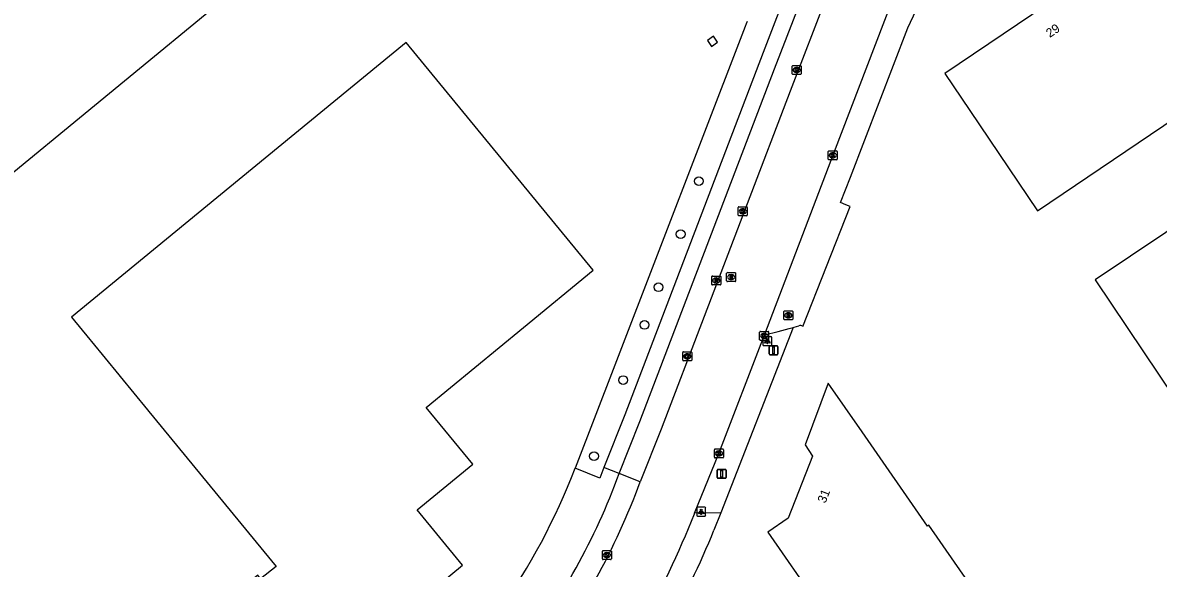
# Model space of a CAD drawing. Extents: x 156651 to 158072, y 387631 to 388990.
# Drawn here: x 157235.7 to 157362.3, y 387811.6 to 387872.4 of the extents above; entities that cross this region are included whole.
import ezdxf

# ---------------------------------------------------------------- set-up
doc = ezdxf.new("R2010")
doc.units = 0
for name, color, linetype in [('IMGEO_Boom', 7, 'Continuous'), ('IMGEO_Brandkraan', 7, 'Continuous'), ('IMGEO_Groenvoorziening', 7, 'Continuous'), ('IMGEO_Hek', 7, 'Continuous'), ('IMGEO_Hoogspanningsmast', 7, 'Continuous'), ('IMGEO_Kolk', 7, 'Continuous'), ('IMGEO_Lichtpunt', 7, 'Continuous'), ('IMGEO_Pand', 7, 'Continuous'), ('IMGEO_Pand_nummerreeks', 7, 'Continuous'), ('IMGEO_Rijbaan_lokaal_gesloten', 7, 'Continuous'), ('IMGEO_Rioolput', 7, 'Continuous'), ('IMGEO_Verkeersbordpaal', 7, 'Continuous'), ('IMGEO_Voetpad_open', 7, 'Continuous')]:
    doc.layers.add(name, color=color, linetype=linetype)

msp = doc.modelspace()

# ---------------------------------------------------------------- linework, layer by layer
at = {"layer": 'IMGEO_Boom'}
for centre in [(157311.09, 387854.71), (157309.07, 387848.81), (157306.6, 387842.89), (157305.04, 387838.69), (157302.66, 387832.54), (157299.41, 387824.06)]:
    msp.add_circle(centre, 0.489, dxfattribs=at)
at = {"layer": 'IMGEO_Brandkraan'}
for p, q in [((157320.57, 387839.32), (157320.57, 387840.18)), ((157320.64, 387840.25), (157321.49, 387840.25)), ((157321.05, 387840.03), (157321.08, 387840.03)), ((157321.57, 387840.18), (157321.57, 387839.32)), ((157321.49, 387839.25), (157320.64, 387839.25)), ((157321.08, 387839.47), (157321.05, 387839.47))]:
    msp.add_line(p, q, dxfattribs=at)
for points in [[(157320.57, 387839.32), (157320.57, 387840.18)], [(157320.64, 387840.25), (157321.49, 387840.25)], [(157320.91, 387839.95), (157320.91, 387839.55), (157321.13, 387839.55)], [(157321.14, 387839.95), (157320.91, 387839.95)], [(157321.09, 387839.87), (157321.04, 387839.87), (157321.04, 387839.79)], [(157321.04, 387839.79), (157321.09, 387839.79)], [(157321.1, 387839.72), (157321.04, 387839.72), (157321.04, 387839.64)], [(157321.04, 387839.64), (157321.1, 387839.64)], [(157321.57, 387840.18), (157321.57, 387839.32)], [(157321.49, 387839.25), (157320.64, 387839.25)]]:
    msp.add_lwpolyline(points, dxfattribs=at)
for centre, radius, start, end in [((157320.64, 387840.18), 0.0765, 91.552, 178.448), ((157320.64, 387840.18), 0.0765, 91.552, 178.448), ((157321.09, 387839.83), 0.0379, 267.8285, 90.9355), ((157321.1, 387839.68), 0.0404, 269.8759, 90.5077), ((157321.15, 387839.81), 0.145, 59.4692, 91.5367), ((157321.17, 387839.85), 0.0922, 285.5137, 58.1501), ((157321.18, 387839.66), 0.105, 301.3115, 78.989), ((157321.49, 387840.18), 0.0765, 1.552, 88.448), ((157321.49, 387840.18), 0.0765, 1.552, 88.448), ((157320.64, 387839.33), 0.0765, 181.552, 268.448), ((157320.64, 387839.33), 0.0765, 181.552, 268.448), ((157321.13, 387839.8), 0.251, 268.6676, 293.5347), ((157321.49, 387839.33), 0.0765, 271.552, 358.448), ((157321.49, 387839.33), 0.0765, 271.552, 358.448)]:
    msp.add_arc(centre, radius, start, end, dxfattribs=at)
for centre, major_axis, ratio, start_param, end_param in [((157321.05, 387839.75), (-0.387, 0.002), 0.722429, 4.712389, 7.853982), ((157321.08, 387839.75), (-0.39, 0.002), 0.717154, 1.570796, 4.712389)]:
    msp.add_ellipse(centre, major_axis=major_axis, ratio=ratio, start_param=start_param, end_param=end_param, dxfattribs=at)
at = {"layer": 'IMGEO_Groenvoorziening'}
for points in [[(157316.46, 387872.51), (157316.36, 387872.25), (157316.24, 387871.95), (157301.73, 387834.2), (157297.31, 387822.72)], [(157321.6, 387838.42), (157313.53, 387817.74)]]:
    msp.add_lwpolyline(points, dxfattribs=at)
at = {"layer": 'IMGEO_Hek'}
for points in [[(157316.24, 387871.95), (157301.73, 387834.2)], [(157316.36, 387872.25), (157316.24, 387871.95)]]:
    msp.add_lwpolyline(points, dxfattribs=at)
at = {"layer": 'IMGEO_Hoogspanningsmast'}
msp.add_lwpolyline([(157312.05, 387870.4), (157312.51, 387869.74), (157313.17, 387870.2), (157312.71, 387870.86), (157312.05, 387870.4)], dxfattribs=at)
at = {"layer": 'IMGEO_Kolk'}
for p, q in [((157321.5, 387866.67), (157321.5, 387867.53)), ((157321.57, 387867.6), (157322.43, 387867.6)), ((157322.5, 387867.53), (157322.5, 387866.67)), ((157322.43, 387866.6), (157321.57, 387866.6)), ((157321.99, 387867.38), (157322.01, 387867.38)), ((157322.01, 387866.82), (157321.99, 387866.82)), ((157325.52, 387857.17), (157325.52, 387858.03)), ((157325.59, 387858.1), (157326.45, 387858.1)), ((157326.03, 387857.32), (157326, 387857.32)), ((157326.01, 387857.88), (157326.03, 387857.88)), ((157326.52, 387858.03), (157326.52, 387857.17)), ((157326.45, 387857.1), (157325.59, 387857.1)), ((157315.49, 387850.94), (157315.49, 387851.79)), ((157315.56, 387851.86), (157316.42, 387851.86)), ((157316, 387851.08), (157315.97, 387851.08)), ((157315.98, 387851.64), (157316, 387851.64)), ((157316.49, 387851.79), (157316.49, 387850.94)), ((157316.42, 387850.86), (157315.56, 387850.86)), ((157317.87, 387837.04), (157317.87, 387837.9)), ((157317.95, 387837.97), (157318.8, 387837.97)), ((157318.36, 387837.75), (157318.39, 387837.75)), ((157318.38, 387837.19), (157318.36, 387837.19)), ((157318.87, 387837.9), (157318.87, 387837.04)), ((157318.8, 387836.97), (157317.95, 387836.97)), ((157309.3, 387834.77), (157309.3, 387835.62)), ((157309.38, 387835.69), (157310.23, 387835.69)), ((157310.23, 387834.69), (157309.38, 387834.69)), ((157309.79, 387835.47), (157309.81, 387835.47)), ((157309.81, 387834.91), (157309.79, 387834.91)), ((157310.3, 387835.62), (157310.3, 387834.77)), ((157312.83, 387823.93), (157312.83, 387824.78)), ((157312.9, 387824.86), (157313.75, 387824.86)), ((157313.31, 387824.64), (157313.34, 387824.64)), ((157313.83, 387824.78), (157313.83, 387823.93)), ((157313.75, 387823.86), (157312.9, 387823.86)), ((157313.34, 387824.08), (157313.31, 387824.08)), ((157300.34, 387812.6), (157300.34, 387813.46)), ((157300.41, 387813.53), (157301.27, 387813.53)), ((157300.83, 387813.31), (157300.85, 387813.31)), ((157301.34, 387813.46), (157301.34, 387812.6)), ((157301.27, 387812.53), (157300.41, 387812.53)), ((157300.85, 387812.75), (157300.83, 387812.75))]:
    msp.add_line(p, q, dxfattribs=at)
for points in [[(157321.5, 387866.67), (157321.5, 387867.53)], [(157321.57, 387867.6), (157322.43, 387867.6)], [(157322.5, 387867.53), (157322.5, 387866.67)], [(157322.43, 387866.6), (157321.57, 387866.6)], [(157321.82, 387867.3), (157321.94, 387867.3), (157321.94, 387867.15), (157322.07, 387867.3), (157322.24, 387867.3), (157322.09, 387867.15), (157322.24, 387866.9), (157322.09, 387866.9), (157322.01, 387867.07), (157321.94, 387867), (157321.94, 387866.9), (157321.82, 387866.9), (157321.82, 387867.3)], [(157325.52, 387857.17), (157325.52, 387858.03)], [(157325.59, 387858.1), (157326.45, 387858.1)], [(157325.84, 387857.8), (157325.96, 387857.8), (157325.96, 387857.65), (157326.09, 387857.8), (157326.26, 387857.8), (157326.11, 387857.65), (157326.26, 387857.4), (157326.11, 387857.4), (157326.03, 387857.56), (157325.96, 387857.5), (157325.96, 387857.4), (157325.84, 387857.4), (157325.84, 387857.8)], [(157326.52, 387858.03), (157326.52, 387857.17)], [(157326.45, 387857.1), (157325.59, 387857.1)], [(157315.49, 387850.94), (157315.49, 387851.79)], [(157315.56, 387851.86), (157316.42, 387851.86)], [(157315.81, 387851.56), (157315.93, 387851.56), (157315.93, 387851.41), (157316.06, 387851.56), (157316.23, 387851.56), (157316.08, 387851.41), (157316.23, 387851.16), (157316.08, 387851.16), (157316, 387851.33), (157315.93, 387851.26), (157315.93, 387851.16), (157315.81, 387851.16), (157315.81, 387851.56)], [(157316.49, 387851.79), (157316.49, 387850.94)], [(157316.42, 387850.86), (157315.56, 387850.86)], [(157317.87, 387837.04), (157317.87, 387837.9)], [(157317.95, 387837.97), (157318.8, 387837.97)], [(157318.19, 387837.67), (157318.32, 387837.67), (157318.32, 387837.52), (157318.45, 387837.67), (157318.61, 387837.67), (157318.47, 387837.52), (157318.62, 387837.27), (157318.47, 387837.27), (157318.38, 387837.43), (157318.32, 387837.37), (157318.32, 387837.27), (157318.19, 387837.27), (157318.19, 387837.67)], [(157318.87, 387837.9), (157318.87, 387837.04)], [(157318.8, 387836.97), (157317.95, 387836.97)], [(157309.3, 387834.77), (157309.3, 387835.62)], [(157309.38, 387835.69), (157310.23, 387835.69)], [(157310.23, 387834.69), (157309.38, 387834.69)], [(157309.62, 387835.39), (157309.75, 387835.39), (157309.75, 387835.24), (157309.87, 387835.39), (157310.04, 387835.39), (157309.89, 387835.24), (157310.05, 387834.99), (157309.89, 387834.99), (157309.81, 387835.16), (157309.75, 387835.09), (157309.75, 387834.99), (157309.62, 387834.99), (157309.62, 387835.39)], [(157310.3, 387835.62), (157310.3, 387834.77)], [(157312.83, 387823.93), (157312.83, 387824.78)], [(157312.9, 387824.86), (157313.75, 387824.86)], [(157313.15, 387824.56), (157313.27, 387824.56), (157313.27, 387824.41), (157313.4, 387824.56), (157313.56, 387824.56), (157313.42, 387824.41), (157313.57, 387824.16), (157313.42, 387824.16), (157313.33, 387824.32), (157313.27, 387824.26), (157313.27, 387824.16), (157313.15, 387824.16), (157313.15, 387824.56)], [(157313.83, 387824.78), (157313.83, 387823.93)], [(157313.75, 387823.86), (157312.9, 387823.86)], [(157300.34, 387812.6), (157300.34, 387813.46)], [(157300.41, 387813.53), (157301.27, 387813.53)], [(157300.66, 387813.23), (157300.78, 387813.23), (157300.78, 387813.08), (157300.91, 387813.23), (157301.08, 387813.23), (157300.93, 387813.08), (157301.08, 387812.83), (157300.93, 387812.83), (157300.85, 387812.99), (157300.78, 387812.93), (157300.78, 387812.83), (157300.66, 387812.83), (157300.66, 387813.23)], [(157301.34, 387813.46), (157301.34, 387812.6)], [(157301.27, 387812.53), (157300.41, 387812.53)]]:
    msp.add_lwpolyline(points, dxfattribs=at)
for centre, start, end in [((157321.58, 387867.53), 91.552, 178.448), ((157321.58, 387867.53), 91.552, 178.448), ((157322.42, 387867.53), 1.552, 88.448), ((157322.42, 387867.53), 1.552, 88.448), ((157321.58, 387866.68), 181.552, 268.448), ((157321.58, 387866.68), 181.552, 268.448), ((157322.42, 387866.68), 271.552, 358.448), ((157322.42, 387866.68), 271.552, 358.448), ((157325.6, 387858.02), 91.552, 178.448), ((157325.6, 387858.02), 91.552, 178.448), ((157326.44, 387858.02), 1.552, 88.448), ((157326.44, 387858.02), 1.552, 88.448), ((157325.6, 387857.18), 181.552, 268.448), ((157325.6, 387857.18), 181.552, 268.448), ((157326.44, 387857.18), 271.552, 358.448), ((157326.44, 387857.18), 271.552, 358.448), ((157315.56, 387851.79), 91.552, 178.448), ((157315.56, 387851.79), 91.552, 178.448), ((157316.41, 387851.79), 1.552, 88.448), ((157316.41, 387851.79), 1.552, 88.448), ((157315.56, 387850.94), 181.552, 268.448), ((157315.56, 387850.94), 181.552, 268.448), ((157316.41, 387850.94), 271.552, 358.448), ((157316.41, 387850.94), 271.552, 358.448), ((157317.95, 387837.89), 91.552, 178.448), ((157317.95, 387837.89), 91.552, 178.448), ((157318.8, 387837.89), 1.552, 88.448), ((157318.8, 387837.89), 1.552, 88.448), ((157317.95, 387837.05), 181.552, 268.448), ((157317.95, 387837.05), 181.552, 268.448), ((157318.8, 387837.05), 271.552, 358.448), ((157318.8, 387837.05), 271.552, 358.448), ((157309.38, 387835.62), 91.552, 178.448), ((157309.38, 387835.62), 91.552, 178.448), ((157309.38, 387834.77), 181.552, 268.448), ((157309.38, 387834.77), 181.552, 268.448), ((157310.23, 387835.62), 1.552, 88.448), ((157310.23, 387835.62), 1.552, 88.448), ((157310.23, 387834.77), 271.552, 358.448), ((157310.23, 387834.77), 271.552, 358.448), ((157312.9, 387824.78), 91.552, 178.448), ((157312.9, 387824.78), 91.552, 178.448), ((157313.75, 387824.78), 1.552, 88.448), ((157313.75, 387824.78), 1.552, 88.448), ((157312.9, 387823.93), 181.552, 268.448), ((157312.9, 387823.93), 181.552, 268.448), ((157313.75, 387823.93), 271.552, 358.448), ((157313.75, 387823.93), 271.552, 358.448), ((157300.42, 387813.45), 91.552, 178.448), ((157300.42, 387813.45), 91.552, 178.448), ((157301.26, 387813.45), 1.552, 88.448), ((157301.26, 387813.45), 1.552, 88.448), ((157300.42, 387812.6), 181.552, 268.448), ((157300.42, 387812.6), 181.552, 268.448), ((157301.26, 387812.6), 271.552, 358.448), ((157301.26, 387812.6), 271.552, 358.448)]:
    msp.add_arc(centre, 0.0765, start, end, dxfattribs=at)
for centre, major_axis, ratio, start_param, end_param in [((157321.99, 387867.1), (-0.387, 0.002), 0.722429, 4.712389, 7.853982), ((157322.01, 387867.1), (-0.39, 0.002), 0.717154, 1.570796, 4.712389), ((157326.01, 387857.6), (-0.387, 0.002), 0.722429, 4.712389, 7.853982), ((157326.03, 387857.6), (-0.39, 0.002), 0.717154, 1.570796, 4.712389), ((157315.98, 387851.36), (-0.387, 0.002), 0.722429, 4.712389, 7.853982), ((157316, 387851.36), (-0.39, 0.002), 0.717154, 1.570796, 4.712389), ((157318.36, 387837.47), (-0.387, 0.002), 0.722429, 4.712389, 7.853982), ((157318.38, 387837.47), (-0.39, 0.002), 0.717154, 1.570796, 4.712389), ((157309.79, 387835.19), (-0.387, 0.002), 0.722429, 4.712389, 7.853982), ((157309.81, 387835.19), (-0.39, 0.002), 0.717154, 1.570796, 4.712389), ((157313.31, 387824.36), (-0.387, 0.002), 0.722429, 4.712389, 7.853982), ((157313.34, 387824.36), (-0.39, 0.002), 0.717154, 1.570796, 4.712389), ((157300.83, 387813.03), (-0.387, 0.002), 0.722429, 4.712389, 7.853982), ((157300.85, 387813.03), (-0.39, 0.002), 0.717154, 1.570796, 4.712389)]:
    msp.add_ellipse(centre, major_axis=major_axis, ratio=ratio, start_param=start_param, end_param=end_param, dxfattribs=at)
at = {"layer": 'IMGEO_Lichtpunt'}
for p, q in [((157318.22, 387837.29), (157318.22, 387836.48)), ((157318.22, 387837.29), (157318.22, 387836.48)), ((157319.12, 387837.38), (157318.32, 387837.38)), ((157319.12, 387837.38), (157318.32, 387837.38)), ((157319.22, 387836.48), (157319.22, 387837.29)), ((157319.22, 387836.48), (157319.22, 387837.29)), ((157318.32, 387836.38), (157319.12, 387836.38)), ((157318.32, 387836.38), (157319.12, 387836.38)), ((157310.85, 387818.27), (157310.85, 387817.46)), ((157310.85, 387818.27), (157310.85, 387817.46)), ((157311.76, 387818.36), (157310.95, 387818.36)), ((157311.76, 387818.36), (157310.95, 387818.36)), ((157311.85, 387817.46), (157311.85, 387818.27)), ((157311.85, 387817.46), (157311.85, 387818.27)), ((157310.95, 387817.36), (157311.76, 387817.36)), ((157310.95, 387817.36), (157311.76, 387817.36))]:
    msp.add_line(p, q, dxfattribs=at)
for points in [[(157318.6, 387836.95), (157318.63, 387836.92), (157318.45, 387836.66), (157318.41, 387836.69), (157318.6, 387836.95)], [(157318.7, 387836.9), (157318.74, 387836.9), (157318.74, 387836.58), (157318.7, 387836.58), (157318.7, 387836.9)], [(157318.81, 387836.92), (157318.85, 387836.95), (157319.03, 387836.69), (157318.99, 387836.66), (157318.81, 387836.92)], [(157311.23, 387817.93), (157311.27, 387817.9), (157311.08, 387817.64), (157311.04, 387817.67), (157311.23, 387817.93)], [(157311.33, 387817.88), (157311.38, 387817.88), (157311.38, 387817.56), (157311.33, 387817.56), (157311.33, 387817.88)], [(157311.44, 387817.9), (157311.48, 387817.93), (157311.66, 387817.67), (157311.63, 387817.64), (157311.44, 387817.9)]]:
    msp.add_lwpolyline(points, dxfattribs=at)
for centre in [(157318.72, 387837.08), (157311.35, 387818.06)]:
    msp.add_circle(centre, 0.0994, dxfattribs=at)
for centre, start, end in [((157318.32, 387837.29), 90, 180), ((157318.32, 387837.29), 90, 180), ((157319.12, 387837.29), 0, 90), ((157319.12, 387837.29), 0, 90), ((157318.32, 387836.48), 180, 270), ((157318.32, 387836.48), 180, 270), ((157319.12, 387836.48), 270, 0), ((157319.12, 387836.48), 270, 360), ((157310.95, 387818.27), 90, 180), ((157310.95, 387818.27), 90, 180), ((157311.76, 387818.27), 0, 90), ((157311.76, 387818.27), 0, 90), ((157310.95, 387817.46), 180, 270), ((157310.95, 387817.46), 180, 270), ((157311.76, 387817.46), 270, 0), ((157311.76, 387817.46), 270, 360)]:
    msp.add_arc(centre, 0.0946, start, end, dxfattribs=at)
at = {"layer": 'IMGEO_Pand'}
for points in [[(157235.82, 387904.8), (157232.77, 387908.54), (157208.59, 387888.67), (157204.73, 387885.49), (157211.24, 387877.55), (157224.74, 387861.08), (157224.82, 387860.98), (157231.35, 387853.02), (157259.41, 387876.08), (157259.35, 387876.16), (157258.41, 387877.3)], [(157362.41, 387876.83), (157359.63, 387880.98), (157338.5, 387866.72), (157341.3, 387862.58), (157348.84, 387851.42), (157369.91, 387865.65), (157362.41, 387876.83)], [(157249.79, 387829.05), (157263.98, 387811.78), (157262.25, 387810.38), (157261.93, 387810.81), (157255.9, 387805.84), (157266.04, 387793.52), (157272.06, 387798.48), (157270.62, 387800.26), (157273.74, 387802.82), (157284.76, 387811.91), (157279.7, 387818.09), (157285.89, 387823.15), (157280.7, 387829.47), (157291.54, 387838.4), (157299.32, 387844.8), (157278.48, 387870.16), (157259.84, 387854.9), (157241.16, 387839.55), (157243.22, 387837.05), (157243.38, 387836.85), (157246.44, 387833.13), (157246.6, 387832.94), (157249.64, 387829.24), (157249.79, 387829.05)], [(157398.8, 387838.63), (157382.93, 387862.24), (157355.27, 387843.72), (157380.15, 387806.63), (157380.06, 387806.57), (157380.16, 387806.43)], [(157336.72, 387816.36), (157336.59, 387816.27), (157329.3, 387826.76), (157325.52, 387832.18), (157322.94, 387825.34), (157323.75, 387824.05), (157321.06, 387817.16), (157318.79, 387815.59), (157324.26, 387807.7), (157314.54, 387800.93), (157317.4, 387796.83), (157348.61, 387751.93), (157363.54, 387777.79), (157339.57, 387812.25), (157336.72, 387816.36)]]:
    msp.add_lwpolyline(points, dxfattribs=at)
at = {"layer": 'IMGEO_Rijbaan_lokaal_gesloten'}
for points in [[(157325.39, 387875.47), (157321.28, 387864.74), (157306.88, 387827.07), (157304.56, 387821.2)], [(157318.41, 387837.58), (157318.45, 387837.67), (157326.12, 387857.82), (157332.66, 387874.87)], [(157310.62, 387817.72), (157313.33, 387824.36), (157318.41, 387837.58)], [(157310.59, 387817.64), (157310.62, 387817.72)]]:
    msp.add_lwpolyline(points, dxfattribs=at)
for centre, radius, start, end in [((157231.9, 387847.75), 77.35, 322.3119, 339.9243), ((157200.41, 387861.75), 118.69, 331.382, 338.182)]:
    msp.add_arc(centre, radius, start, end, dxfattribs=at)
at = {"layer": 'IMGEO_Rioolput'}
for p, q in [((157312.53, 387843.21), (157312.53, 387844.07)), ((157312.61, 387844.14), (157313.46, 387844.14)), ((157313.02, 387843.92), (157313.05, 387843.92)), ((157313.53, 387844.07), (157313.53, 387843.21)), ((157314.19, 387843.6), (157314.19, 387844.45)), ((157314.27, 387844.52), (157315.12, 387844.52)), ((157315.12, 387843.52), (157314.27, 387843.52)), ((157314.68, 387844.3), (157314.71, 387844.3)), ((157314.7, 387843.74), (157314.68, 387843.74)), ((157315.19, 387844.45), (157315.19, 387843.6)), ((157313.46, 387843.14), (157312.61, 387843.14)), ((157313.04, 387843.36), (157313.02, 387843.36))]:
    msp.add_line(p, q, dxfattribs=at)
for points in [[(157312.53, 387843.21), (157312.53, 387844.07)], [(157312.61, 387844.14), (157313.46, 387844.14)], [(157313.12, 387843.84), (157312.87, 387843.84), (157312.87, 387843.44)], [(157312.87, 387843.44), (157312.99, 387843.44), (157312.99, 387843.6), (157313.01, 387843.6)], [(157313.05, 387843.76), (157312.99, 387843.76), (157312.99, 387843.68)], [(157312.99, 387843.68), (157313.05, 387843.68)], [(157313.05, 387843.57), (157313.12, 387843.44), (157313.26, 387843.44), (157313.2, 387843.57)], [(157313.53, 387844.07), (157313.53, 387843.21)], [(157314.19, 387843.6), (157314.19, 387844.45)], [(157314.27, 387844.52), (157315.12, 387844.52)], [(157315.12, 387843.52), (157314.27, 387843.52)], [(157314.78, 387844.22), (157314.53, 387844.22), (157314.53, 387843.82)], [(157314.53, 387843.82), (157314.65, 387843.82), (157314.65, 387843.99), (157314.66, 387843.99)], [(157314.71, 387844.14), (157314.65, 387844.14), (157314.65, 387844.06)], [(157314.65, 387844.06), (157314.7, 387844.06)], [(157314.71, 387843.96), (157314.78, 387843.82), (157314.92, 387843.82), (157314.86, 387843.95)], [(157315.19, 387844.45), (157315.19, 387843.6)], [(157313.46, 387843.14), (157312.61, 387843.14)]]:
    msp.add_lwpolyline(points, dxfattribs=at)
for centre, radius, start, end in [((157312.61, 387844.07), 0.0765, 91.552, 178.448), ((157312.61, 387844.07), 0.0765, 91.552, 178.448), ((157313, 387843.55), 0.0533, 26.0293, 88.6989), ((157313.05, 387843.66), 0.0964, 77.0061, 93.1865), ((157313.03, 387843.87), 0.19, 274.7715, 282.9687), ((157313.07, 387843.72), 0.0378, 276.6634, 79.6772), ((157313.12, 387843.73), 0.109, 350.3612, 89.416), ((157313.12, 387843.73), 0.112, 277.5842, 350.9817), ((157313.1, 387843.51), 0.108, 29.5134, 73.7905), ((157313.46, 387844.07), 0.0765, 1.552, 88.448), ((157313.46, 387844.07), 0.0765, 1.552, 88.448), ((157314.27, 387844.45), 0.0765, 91.552, 178.448), ((157314.27, 387844.45), 0.0765, 91.552, 178.448), ((157314.27, 387843.6), 0.0765, 181.552, 268.448), ((157314.27, 387843.6), 0.0765, 181.552, 268.448), ((157314.66, 387843.93), 0.0533, 26.0293, 88.6989), ((157314.69, 387844.25), 0.19, 274.7715, 282.9687), ((157314.71, 387844.05), 0.0964, 77.0061, 93.1865), ((157314.73, 387844.1), 0.0378, 276.6634, 79.6772), ((157314.78, 387844.11), 0.109, 350.3612, 89.416), ((157314.78, 387844.11), 0.112, 277.5842, 350.9817), ((157314.76, 387843.9), 0.108, 29.5134, 73.7905), ((157315.12, 387844.45), 0.0765, 1.552, 88.448), ((157315.12, 387844.45), 0.0765, 1.552, 88.448), ((157315.12, 387843.6), 0.0765, 271.552, 358.448), ((157315.12, 387843.6), 0.0765, 271.552, 358.448), ((157312.61, 387843.22), 0.0765, 181.552, 268.448), ((157312.61, 387843.22), 0.0765, 181.552, 268.448), ((157313.46, 387843.22), 0.0765, 271.552, 358.448), ((157313.46, 387843.22), 0.0765, 271.552, 358.448)]:
    msp.add_arc(centre, radius, start, end, dxfattribs=at)
for centre, major_axis, ratio, start_param, end_param in [((157313.02, 387843.64), (-0.387, 0.002), 0.722429, 4.712389, 7.853982), ((157313.04, 387843.64), (-0.39, 0.002), 0.717154, 1.570796, 4.712389), ((157314.68, 387844.02), (-0.387, 0.002), 0.722429, 4.712389, 7.853982), ((157314.7, 387844.02), (-0.39, 0.002), 0.717154, 1.570796, 4.712389)]:
    msp.add_ellipse(centre, major_axis=major_axis, ratio=ratio, start_param=start_param, end_param=end_param, dxfattribs=at)
at = {"layer": 'IMGEO_Verkeersbordpaal'}
for p, q in [((157318.92, 387835.46), (157318.92, 387836.26)), ((157318.92, 387836.26), (157318.92, 387835.46)), ((157319.02, 387836.36), (157319.81, 387836.36)), ((157319.81, 387836.36), (157319.02, 387836.36)), ((157319.91, 387836.26), (157319.91, 387835.46)), ((157319.91, 387835.46), (157319.91, 387836.26)), ((157319.81, 387835.36), (157319.02, 387835.36)), ((157319.02, 387835.36), (157319.81, 387835.36)), ((157313.14, 387821.69), (157313.14, 387822.49)), ((157313.14, 387822.49), (157313.14, 387821.69)), ((157313.24, 387822.59), (157314.03, 387822.59)), ((157314.03, 387822.59), (157313.24, 387822.59)), ((157314.13, 387822.49), (157314.13, 387821.69)), ((157314.13, 387821.69), (157314.13, 387822.49)), ((157314.03, 387821.59), (157313.24, 387821.59)), ((157313.24, 387821.59), (157314.03, 387821.59))]:
    msp.add_line(p, q, dxfattribs=at)
for points in [[(157319.34, 387836.23), (157319.49, 387836.23), (157319.49, 387835.48), (157319.34, 387835.48), (157319.34, 387836.23)], [(157313.56, 387822.46), (157313.71, 387822.46), (157313.71, 387821.71), (157313.56, 387821.71), (157313.56, 387822.46)]]:
    msp.add_lwpolyline(points, dxfattribs=at)
for centre, start, end in [((157319.02, 387836.26), 90, 180), ((157319.02, 387836.26), 90, 180), ((157319.81, 387836.26), 0, 90), ((157319.81, 387836.26), 360, 90), ((157319.02, 387835.46), 180, 270), ((157319.02, 387835.46), 180, 270), ((157319.81, 387835.46), 270, 0), ((157319.81, 387835.46), 270, 0), ((157313.24, 387822.49), 90, 180), ((157313.24, 387822.49), 90, 180), ((157314.03, 387822.49), 0, 90), ((157314.03, 387822.49), 360, 90), ((157313.24, 387821.69), 180, 270), ((157313.24, 387821.69), 180, 270), ((157314.03, 387821.69), 270, 0), ((157314.03, 387821.69), 270, 0)]:
    msp.add_arc(centre, 0.1, start, end, dxfattribs=at)
at = {"layer": 'IMGEO_Voetpad_open'}
for points in [[(157321.31, 387877), (157318.27, 387869.05), (157302.83, 387828.67), (157300.51, 387822.8)], [(157302.22, 387822.13), (157304.5, 387827.92), (157319.54, 387867.23), (157323.04, 387876.37)], [(157322.67, 387838.53), (157327.96, 387851.89), (157327.49, 387852.08), (157326.89, 387852.32), (157327.98, 387855.16), (157334.37, 387871.8), (157335.3, 387873.78)], [(157318.41, 387837.58), (157319.94, 387837.97), (157321.15, 387838.3), (157321.6, 387838.42)], [(157321.6, 387838.42), (157321.7, 387838.45), (157322.25, 387838.59)], [(157300.51, 387822.8), (157300.06, 387821.62), (157297.31, 387822.72)], [(157302.22, 387822.13), (157300.51, 387822.8)], [(157304.56, 387821.2), (157302.22, 387822.13)], [(157313.53, 387817.74), (157310.62, 387817.72)], [(157313.53, 387817.74), (157312.77, 387815.8)]]:
    msp.add_lwpolyline(points, dxfattribs=at)
for centre, radius, start, end in [((157322.41, 387838.27), 0.367, 46.3024, 116.5151), ((157227.9, 387849.47), 74.38, 324.9721, 338.9217), ((157231.18, 387848.18), 75.66, 322.3176, 339.8578), ((157232.64, 387848.1), 86.4, 329.9179, 338.0481)]:
    msp.add_arc(centre, radius, start, end, dxfattribs=at)

# ---------------------------------------------------------------- texts
at = {"layer": 'IMGEO_Pand_nummerreeks'}
for s, rotation, p in [('29', 34.0165, (157350.21, 387870.67)), ('31', 68.6403, (157325.2, 387818.75))]:
    msp.add_text(s, height=1, rotation=rotation, dxfattribs=at).set_placement(p)

doc.saveas('drawing.dxf')
